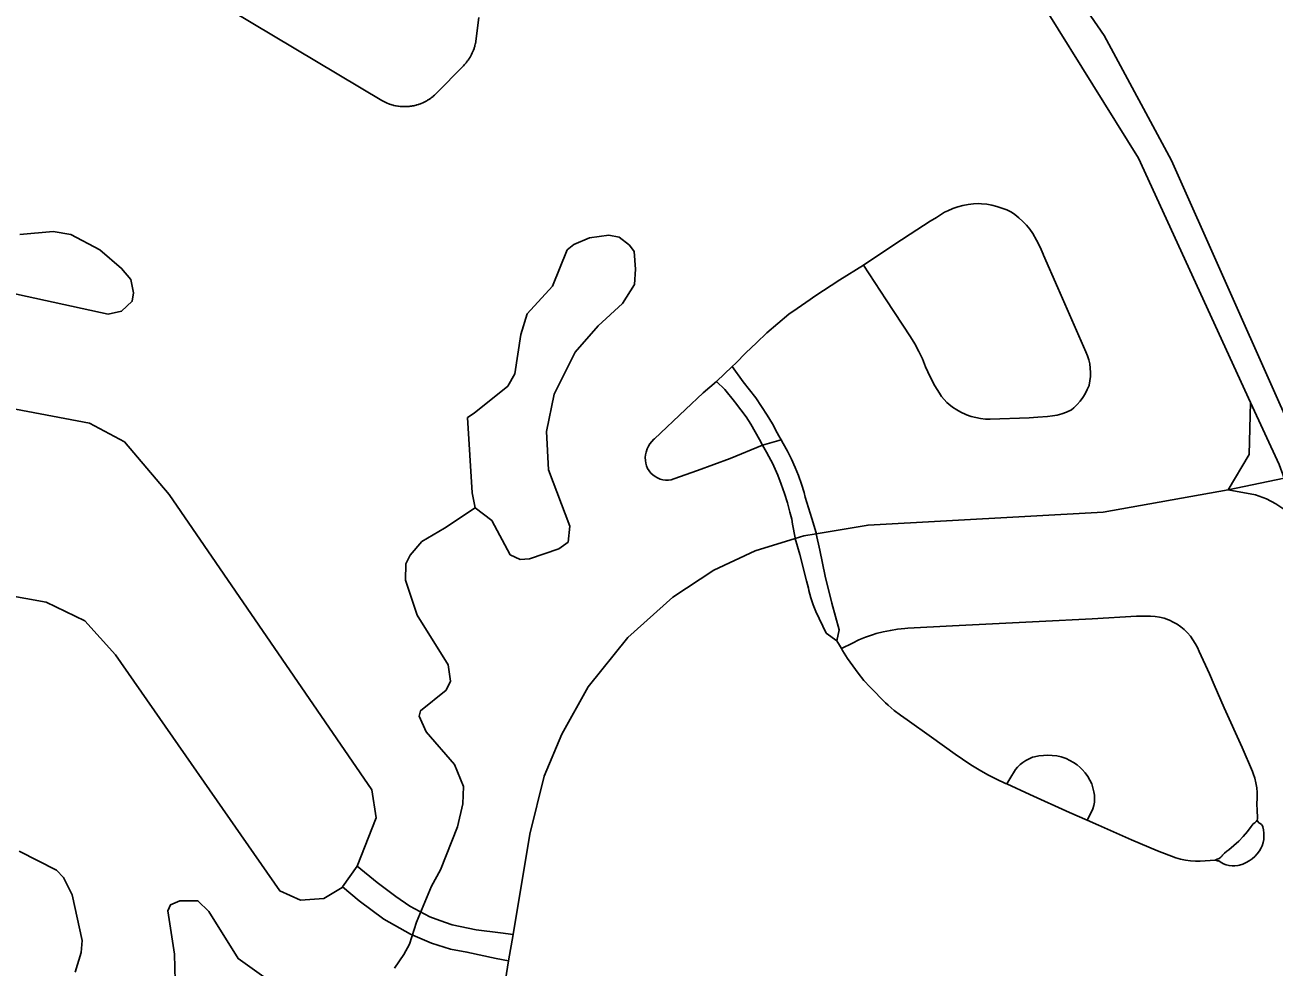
# Model space of a CAD drawing. Extents: x -19 to 366, y -4 to 359.
# Drawn here: x 143.807 to 144.332, y 192.895 to 193.292 of the extents above; entities that cross this region are included whole.
import ezdxf

# ---------------------------------------------------------------- set-up
doc = ezdxf.new("R2010")
doc.units = 0
for name, color, linetype in [('Level 33', 7, 'Continuous'), ('Level 35', 7, 'Continuous'), ('Level 60', 7, 'Continuous')]:
    doc.layers.add(name, color=color, linetype=linetype)

msp = doc.modelspace()

# ---------------------------------------------------------------- linework, layer by layer
at = {"layer": 'Level 33'}
for points in [[(144.34035, 193.11868), (144.33281, 193.13563), (144.2888, 193.23464), (144.26041, 193.28719), (144.23821, 193.3193), (144.2052, 193.35943), (144.1749, 193.39038), (144.13708, 193.42277), (144.10028, 193.44954), (144.06759, 193.46933), (144.01715, 193.49441), (143.9757, 193.51028), (143.85202, 193.54762)], [(144.32202, 193.13288), (144.27482, 193.23556), (144.23648, 193.29723), (144.20361, 193.3396), (144.17867, 193.36655), (144.15274, 193.39112), (144.10681, 193.42759), (144.06542, 193.45408), (144.02198, 193.47653), (143.99079, 193.48967), (143.94166, 193.50654), (143.86997, 193.53047), (143.84836, 193.53783)], [(143.88363, 193.30356), (143.95659, 193.25987), (143.95688, 193.2597), (143.95714, 193.25954), (143.95772, 193.25923), (143.95803, 193.25909), (143.95861, 193.25881), (143.95892, 193.25868), (143.95952, 193.25844), (143.95983, 193.25832), (143.96045, 193.25812), (143.96076, 193.25801), (143.96138, 193.25784), (143.96169, 193.25776), (143.96234, 193.25761), (143.96265, 193.25754), (143.96329, 193.25743), (143.96362, 193.25738), (143.96427, 193.25731), (143.9646, 193.25728), (143.96524, 193.25723), (143.96557, 193.25722), (143.96623, 193.25721), (143.96654, 193.25721), (143.96721, 193.25723), (143.96754, 193.25725), (143.96817, 193.25731), (143.9685, 193.25735), (143.96914, 193.25744), (143.96947, 193.2575), (143.97011, 193.25762), (143.97044, 193.25769), (143.97107, 193.25785), (143.97138, 193.25794), (143.97201, 193.25813), (143.97231, 193.25824), (143.97292, 193.25846), (143.97323, 193.25858), (143.97384, 193.25884), (143.97414, 193.25897), (143.97472, 193.25926), (143.975, 193.25941), (143.97559, 193.25973), (143.97586, 193.2599), (143.9764, 193.26024), (143.97668, 193.26042), (143.97721, 193.2608), (143.97749, 193.261), (143.978, 193.2614), (143.97825, 193.26161), (143.97874, 193.26203), (143.97897, 193.26225), (143.97952, 193.2628), (143.99099, 193.27444), (143.99142, 193.27491), (143.99165, 193.27516), (143.99207, 193.27565), (143.99227, 193.27591), (143.99268, 193.27643), (143.99286, 193.27669), (143.99325, 193.27723), (143.99341, 193.2775), (143.99377, 193.27806), (143.99393, 193.27834), (143.99424, 193.27891), (143.99438, 193.27921), (143.99467, 193.27979), (143.9948, 193.28009), (143.99504, 193.2807), (143.99517, 193.281), (143.99539, 193.28162), (143.99548, 193.28193), (143.99567, 193.28256), (143.99576, 193.28287), (143.9959, 193.28351), (143.99597, 193.28382), (143.99609, 193.28447), (143.99615, 193.28479), (143.99744, 193.29467)], [(144.15924, 193.19057), (144.17152, 193.19883), (144.17882, 193.20359), (144.18727, 193.20911), (144.18988, 193.21066), (144.19327, 193.2128), (144.19465, 193.21347), (144.19673, 193.21434), (144.19884, 193.21506), (144.201, 193.21564), (144.20319, 193.21606), (144.20541, 193.21634), (144.20763, 193.21647), (144.20882, 193.21641), (144.211, 193.21617), (144.21317, 193.21579), (144.21529, 193.21527), (144.2174, 193.2146), (144.21944, 193.21378), (144.22141, 193.21283), (144.22283, 193.21185), (144.22456, 193.21047), (144.22619, 193.20898), (144.2277, 193.20739), (144.22913, 193.20569), (144.23041, 193.2039), (144.23199, 193.20104), (144.23343, 193.19811), (144.23475, 193.19513), (144.2349, 193.19473), (144.24088, 193.18102), (144.25265, 193.15413), (144.25336, 193.15248), (144.25391, 193.15078), (144.25432, 193.14904), (144.25456, 193.14726), (144.25469, 193.14548), (144.25465, 193.14369), (144.25444, 193.14191), (144.25411, 193.14015), (144.25405, 193.13997), (144.25332, 193.13822), (144.25244, 193.13653), (144.25145, 193.13492), (144.25031, 193.1334), (144.24908, 193.13196), (144.24772, 193.13063), (144.24661, 193.12971), (144.24462, 193.12879), (144.24266, 193.1281), (144.24066, 193.12755), (144.23863, 193.12715), (144.23658, 193.1269), (144.23245, 193.1266), (144.22883, 193.12641), (144.21253, 193.1258), (144.21049, 193.12587), (144.20845, 193.1261), (144.20644, 193.12648), (144.20446, 193.127), (144.20255, 193.12767), (144.20221, 193.1278), (144.2002, 193.12874), (144.19839, 193.12974), (144.19667, 193.13088), (144.19505, 193.13214), (144.19427, 193.1328), (144.1931, 193.13404), (144.19204, 193.13538), (144.1911, 193.1368), (144.18923, 193.13989), (144.18765, 193.1428), (144.18621, 193.14578), (144.18532, 193.14779), (144.18403, 193.15117), (144.18245, 193.15433), (144.18074, 193.15742), (144.1789, 193.16045), (144.16875, 193.17604), (144.15924, 193.19057)], [(144.10394, 193.14791), (144.10546, 193.14938), (144.10973, 193.1537), (144.11413, 193.15793), (144.1186, 193.16205), (144.12319, 193.16606), (144.12786, 193.16997), (144.12837, 193.17037), (144.12944, 193.17112), (144.1367, 193.17612), (144.1387, 193.17747), (144.14924, 193.18443), (144.15924, 193.19057)], [(144.0974, 193.14159), (144.10394, 193.14791)], [(144.12459, 193.1171), (144.12352, 193.11886), (144.12292, 193.12004), (144.12086, 193.12383), (144.11866, 193.12755), (144.11633, 193.13119), (144.11388, 193.13474), (144.11131, 193.13821), (144.10863, 193.14158), (144.10394, 193.14791)], [(143.94629, 192.93787), (143.95428, 192.95825), (143.95236, 192.96998), (143.86717, 193.09415), (143.84839, 193.11625), (143.83369, 193.12407), (143.73277, 193.14321)], [(144.11674, 193.11493), (144.10308, 193.10924), (144.08938, 193.10428), (144.07942, 193.10066), (144.07829, 193.10036), (144.07714, 193.1002), (144.07595, 193.1002), (144.07479, 193.10034), (144.07367, 193.10064), (144.07256, 193.10108), (144.07155, 193.10165), (144.07061, 193.10235), (144.06975, 193.10317), (144.06904, 193.10409), (144.06842, 193.1051), (144.06796, 193.10617), (144.06762, 193.1073), (144.06744, 193.10846), (144.0674, 193.10963), (144.06751, 193.1108), (144.06778, 193.11195), (144.0682, 193.11328), (144.06873, 193.11442), (144.06936, 193.11549), (144.07014, 193.11647), (144.07103, 193.11735), (144.07131, 193.11759), (144.0843, 193.12988), (144.09174, 193.1369), (144.0974, 193.14159)], [(144.11674, 193.11493), (144.11547, 193.11723), (144.11369, 193.12047), (144.11179, 193.12365), (144.10978, 193.12674), (144.10766, 193.12976), (144.10539, 193.13269), (144.10497, 193.1332), (144.10086, 193.13825), (144.0974, 193.14159)], [(144.31253, 193.09611), (144.32142, 193.11099), (144.32202, 193.13288)], [(144.33607, 193.10107), (144.33398, 193.10675), (144.32202, 193.13288)], [(144.12459, 193.1171), (144.11674, 193.11493)], [(144.13052, 193.07565), (144.13047, 193.07592), (144.12935, 193.08162), (144.129, 193.08372), (144.12851, 193.08579), (144.12822, 193.08672), (144.12718, 193.09068), (144.12597, 193.0946), (144.12463, 193.09848), (144.12314, 193.1023), (144.12153, 193.10607), (144.1212, 193.10679), (144.11845, 193.11188), (144.11674, 193.11493)], [(144.13934, 193.07762), (144.13926, 193.07801), (144.13747, 193.08409), (144.13471, 193.09308), (144.13421, 193.09495), (144.1331, 193.09853), (144.13184, 193.10207), (144.13045, 193.10556), (144.12893, 193.10898), (144.12724, 193.11235), (144.12546, 193.11564), (144.12459, 193.1171)], [(143.64612, 193.10544), (143.647, 193.10472), (143.64794, 193.10404), (143.64889, 193.10339), (143.64988, 193.10276), (143.65087, 193.10214), (143.65388, 193.10034), (143.65489, 193.09973), (143.659, 193.09706), (143.66079, 193.09592), (143.66453, 193.09354), (143.66991, 193.09012), (143.67561, 193.08655), (143.69963, 193.07285), (143.71813, 193.06643), (143.81538, 193.04885), (143.83175, 193.04106), (143.84459, 193.02667), (143.91368, 192.92743), (143.92247, 192.92357), (143.93218, 192.92425), (143.93991, 192.9289), (143.94006, 192.92912)], [(144.33607, 193.10107), (144.31253, 193.09611)], [(144.31253, 193.09611), (144.26, 193.08674), (144.16114, 193.08128), (144.13934, 193.07762)], [(144.34306, 193.08273), (144.33645, 193.08766), (144.33258, 193.09025), (144.32875, 193.09229), (144.32411, 193.09404), (144.31253, 193.09611)], [(144.13052, 193.07565), (144.11358, 193.07043), (144.0962, 193.06229), (144.07894, 193.05095), (144.06006, 193.03398), (144.04336, 193.01324), (144.03228, 192.99343), (144.02488, 192.97575), (144.01888, 192.95139), (144.01181, 192.90914)], [(144.13934, 193.07762), (144.13407, 193.07674), (144.13052, 193.07565)], [(144.13052, 193.07565), (144.13243, 193.06888), (144.13525, 193.05783), (144.13602, 193.0548), (144.13627, 193.05375), (144.13707, 193.05075), (144.13801, 193.04779), (144.13909, 193.04488), (144.14351, 193.03587), (144.14796, 193.03264)], [(144.13934, 193.07762), (144.14078, 193.07077), (144.14314, 193.05985), (144.14588, 193.04846), (144.14901, 193.03728), (144.14796, 193.03264)], [(144.32472, 192.95722), (144.32485, 192.9577), (144.32486, 192.95807), (144.32471, 192.96161), (144.32467, 192.9638), (144.32479, 192.96673), (144.32476, 192.96879), (144.32458, 192.97085), (144.32423, 192.97288), (144.32372, 192.97488), (144.32309, 192.97684), (144.32276, 192.97774), (144.31846, 192.98775), (144.31085, 193.00442), (144.30666, 193.01406), (144.30465, 193.01869), (144.30031, 193.02813), (144.2996, 193.02985), (144.29874, 193.03152), (144.29777, 193.0331), (144.29666, 193.03461), (144.29543, 193.03601), (144.29409, 193.03731), (144.29266, 193.03851), (144.29111, 193.03957), (144.2895, 193.04051), (144.28782, 193.04132), (144.28746, 193.04148), (144.28561, 193.04209), (144.28375, 193.04255), (144.28185, 193.04286), (144.27992, 193.04302), (144.2781, 193.04304), (144.27403, 193.04295), (144.2554, 193.04192), (144.2331, 193.04069), (144.19663, 193.03897), (144.17784, 193.03788), (144.17658, 193.0378), (144.17354, 193.03748), (144.1705, 193.03702), (144.16748, 193.03641), (144.16452, 193.03566), (144.16293, 193.03517), (144.16007, 193.03415), (144.15726, 193.03299), (144.15453, 193.0317), (144.14991, 193.02937)], [(144.21944, 192.97243), (144.21889, 192.97268), (144.21514, 192.97444), (144.21146, 192.97633), (144.20785, 192.97835), (144.2043, 192.98051), (144.20085, 192.98279), (144.19778, 192.98498), (144.18785, 192.99208), (144.17752, 192.99939), (144.17479, 193.00131), (144.17212, 193.00335), (144.16957, 193.00552), (144.1684, 193.00657), (144.16195, 193.01311), (144.1594, 193.016), (144.15699, 193.01899), (144.15467, 193.02207), (144.15249, 193.02524), (144.15043, 193.02849), (144.14991, 193.02937), (144.14908, 193.03081), (144.14796, 193.03264)], [(144.21944, 192.97243), (144.22075, 192.97453), (144.22312, 192.97847), (144.22397, 192.97947), (144.22505, 192.98055), (144.22625, 192.98151), (144.22753, 192.98235), (144.22888, 192.98306), (144.23029, 192.98363), (144.23113, 192.98385), (144.23297, 192.98422), (144.23483, 192.98444), (144.23673, 192.9845), (144.2386, 192.98442), (144.24048, 192.98419), (144.24231, 192.9838), (144.24272, 192.98368), (144.2444, 192.98307), (144.246, 192.98233), (144.24755, 192.98145), (144.249, 192.98044), (144.25036, 192.97931), (144.25121, 192.97846), (144.25239, 192.97708), (144.25348, 192.97561), (144.25442, 192.97405), (144.25523, 192.97243), (144.25606, 192.96918), (144.2563, 192.9677), (144.25636, 192.96627), (144.25629, 192.96484), (144.25607, 192.96343), (144.25568, 192.96204), (144.25515, 192.96071), (144.25325, 192.95724)], [(144.25325, 192.95724), (144.24581, 192.96048), (144.22912, 192.96796), (144.21944, 192.97243)], [(144.25325, 192.95724), (144.25804, 192.95515), (144.2719, 192.9489), (144.28281, 192.94436), (144.29055, 192.94143), (144.29255, 192.94085), (144.2946, 192.94042), (144.29667, 192.94014), (144.29876, 192.94002), (144.30084, 192.94004), (144.30711, 192.94044)], [(144.30711, 192.94044), (144.30797, 192.94079), (144.30877, 192.94116), (144.30946, 192.94166), (144.31008, 192.94228), (144.31022, 192.94245), (144.31105, 192.94335), (144.31199, 192.94414), (144.3129, 192.94475), (144.315, 192.9465), (144.31698, 192.94835), (144.31887, 192.95032), (144.32063, 192.95238), (144.32225, 192.95451), (144.32263, 192.95514), (144.32311, 192.95567), (144.32371, 192.9561), (144.32395, 192.95622), (144.32436, 192.95659), (144.32472, 192.95722)], [(144.30711, 192.94044), (144.30809, 192.94014), (144.30866, 192.94006), (144.30924, 192.93967), (144.31066, 192.93879), (144.31174, 192.93839), (144.31296, 192.9381), (144.31419, 192.93795), (144.31542, 192.93795), (144.31668, 192.9381), (144.31731, 192.93827), (144.31874, 192.93874), (144.3201, 192.93935), (144.3214, 192.9401), (144.32263, 192.94098), (144.32376, 192.94198), (144.32477, 192.94308), (144.32568, 192.94428), (144.32645, 192.94556), (144.32685, 192.94646), (144.32726, 192.94776), (144.32752, 192.94909), (144.32763, 192.95045), (144.32761, 192.9518), (144.32743, 192.95315), (144.32708, 192.95447), (144.32695, 192.95476), (144.32658, 192.95533), (144.32609, 192.95579), (144.32549, 192.95614), (144.32507, 192.95667), (144.32472, 192.95722)], [(143.94006, 192.92912), (143.94629, 192.93787)], [(144.01181, 192.90914), (144.00653, 192.90979), (143.99636, 192.91109), (143.98616, 192.91319), (143.98096, 192.91504), (143.97684, 192.91651), (143.96844, 192.92107), (143.96245, 192.92516), (143.95467, 192.93106), (143.94629, 192.93787)], [(143.94006, 192.92912), (143.94715, 192.92336), (143.95741, 192.91553), (143.96865, 192.90933), (143.97744, 192.90545), (143.98551, 192.90302), (143.99237, 192.90176), (144.00472, 192.89906), (144.00994, 192.89801)], [(144.01181, 192.90914), (144.00994, 192.89801)], [(144.00994, 192.89801), (144.00277, 192.85277)]]:
    msp.add_lwpolyline(points, dxfattribs=at)
at = {"layer": 'Level 35'}
for points in [[(143.79971, 193.17911), (143.84148, 193.16998), (143.84715, 193.17116), (143.85166, 193.17537), (143.8522, 193.17898), (143.85101, 193.18447), (143.84718, 193.18918), (143.83802, 193.19707), (143.82584, 193.20342), (143.81844, 193.20468), (143.80443, 193.20343)], [(143.99585, 193.08858), (143.99466, 193.09483), (143.99268, 193.12648), (143.9955, 193.1284), (144.00961, 193.13971), (144.0126, 193.14486), (144.01511, 193.16138), (144.01768, 193.17012), (144.02838, 193.18178), (144.0345, 193.197), (144.03732, 193.1993), (144.04393, 193.20201), (144.05207, 193.20322), (144.05643, 193.20231), (144.06082, 193.19893), (144.06274, 193.19629), (144.06337, 193.1889), (144.06286, 193.18245), (144.05781, 193.17444), (144.04766, 193.16506), (144.03791, 193.15398), (144.02916, 193.13627), (144.02589, 193.12069), (144.02678, 193.10458)], [(144.02678, 193.10458), (144.03571, 193.08076), (144.03501, 193.07411), (144.03106, 193.07123), (144.01878, 193.06715), (144.0148, 193.06674), (144.01061, 193.06879), (144.00291, 193.08314), (143.99585, 193.08858), (143.98304, 193.07994), (143.97343, 193.07436), (143.96855, 193.06863), (143.96669, 193.06501), (143.96656, 193.05818), (143.97143, 193.04343), (143.9845, 193.02248), (143.9855, 193.01566), (143.98364, 193.01186), (143.97292, 193.00323), (143.97237, 193.00095), (143.97527, 192.99434), (143.98714, 192.98059), (143.99101, 192.97133), (143.99069, 192.96412), (143.9885, 192.95443), (143.98127, 192.93635), (143.97754, 192.9295), (143.97123, 192.91427), (143.96828, 192.90514), (143.96586, 192.90076), (143.96195, 192.89502)], [(143.82761, 192.89335), (143.83019, 192.90152), (143.83053, 192.90665), (143.82638, 192.92577), (143.82271, 192.93313), (143.81985, 192.93614), (143.80405, 192.94417)], [(143.90702, 192.89136), (143.89615, 192.89904), (143.88385, 192.91885), (143.87926, 192.92336), (143.87168, 192.9233), (143.86772, 192.92156), (143.8666, 192.91909), (143.86942, 192.9009), (143.8697, 192.88972)]]:
    msp.add_lwpolyline(points, dxfattribs=at)
at = {"layer": 'Level 60'}
for points in [[(146.77834, 1.69699), (146.57878, 10.31313), (146.37852, 18.92942), (146.17757, 27.54584), (145.97591, 36.16241), (145.77356, 44.77911), (145.57052, 53.39596), (145.36679, 62.01295), (145.16236, 70.63008), (144.95724, 79.24735), (144.75142, 87.86477), (144.54492, 96.48232), (144.33773, 105.10002), (144.12986, 113.71787), (143.92129, 122.33585), (143.71204, 130.95398), (143.5021, 139.57225), (143.29148, 148.19067), (143.08018, 156.80923), (142.8682, 165.42794), (142.65553, 174.04679), (142.44218, 182.66579), (142.22816, 191.28493), (142.01345, 199.90421), (141.79807, 208.52365), (141.58202, 217.14322), (141.36528, 225.76295), (141.14788, 234.38282), (140.9298, 243.00284), (140.71105, 251.623), (140.49162, 260.24332), (140.27153, 268.86377), (140.05077, 277.48438), (139.82934, 286.10514), (139.60724, 294.72604), (139.38447, 303.34709), (139.16105, 311.96829), (138.93695, 320.58964), (138.7122, 329.21114), (138.48678, 337.83278), (138.2607, 346.45458)], [(0, 189.51617), (7.11214, 189.52059), (14.22427, 189.53386), (21.33637, 189.55597), (28.44845, 189.58693), (35.56048, 189.62672), (42.67245, 189.67537), (49.78436, 189.73285), (56.89619, 189.79918), (64.00793, 189.87436), (71.11958, 189.95838), (78.23111, 190.05124), (85.34253, 190.15294), (92.45381, 190.26349), (99.56495, 190.38288), (106.67593, 190.51112), (113.78675, 190.6482), (120.89739, 190.79412), (128.00785, 190.94888), (135.11811, 191.11248), (142.22816, 191.28493), (149.33799, 191.46621), (156.44759, 191.65634), (163.55694, 191.85531), (170.66605, 192.06312), (177.77489, 192.27977), (184.88345, 192.50526), (191.99173, 192.73959), (199.09971, 192.98276), (206.20739, 193.23477), (213.31474, 193.49561), (220.42177, 193.7653), (227.52845, 194.04382), (234.63479, 194.33118), (241.74076, 194.62738), (248.84635, 194.93241), (255.95157, 195.24628), (263.05638, 195.56898), (270.16079, 195.90052), (277.26478, 196.24089), (284.36834, 196.5901), (291.47147, 196.94814), (298.57414, 197.31501), (305.67635, 197.69072), (312.77809, 198.07525), (319.87934, 198.46862), (326.9801, 198.87082), (334.08035, 199.28185), (341.18009, 199.7017)]]:
    msp.add_spline(points, degree=3, dxfattribs=at)

doc.saveas('drawing.dxf')
